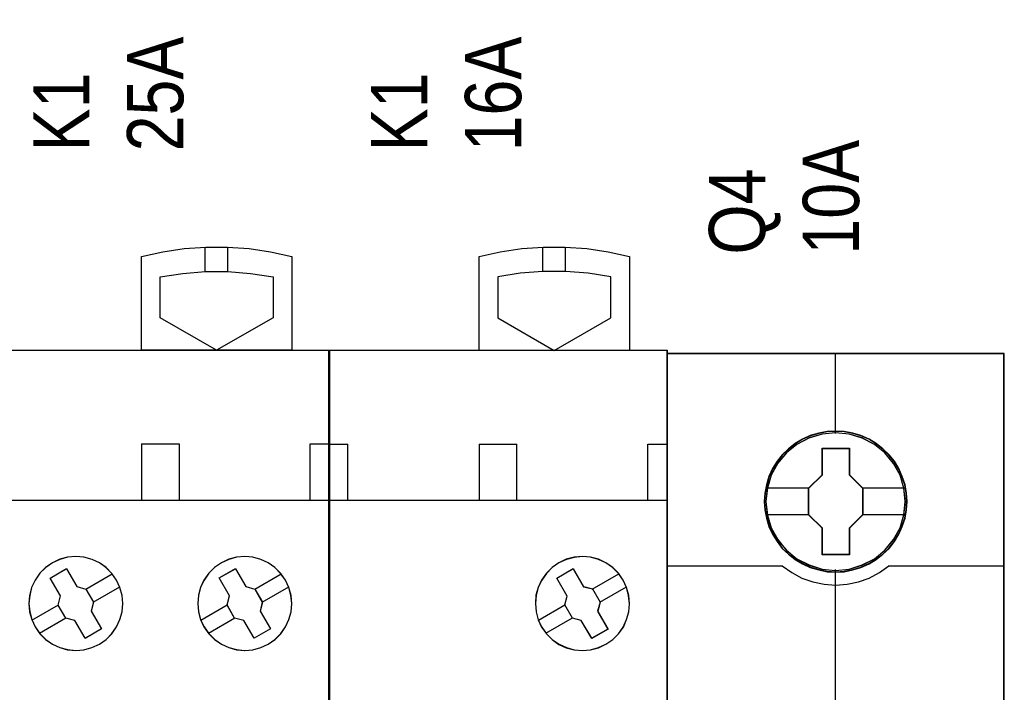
# Model space of a CAD drawing. Header units: millimetres. Extents: x -1290 to 1795, y -4192 to -1311.
# Tile 748 of 1056: x 1456.6 to 1467.09, y -2591.59 to -2584.42. Entities that reach past the tile are written whole.
import ezdxf

# ---------------------------------------------------------------- set-up
doc = ezdxf.new("R2010")
doc.units = ezdxf.units.MM
doc.layers.add('45', color=7, linetype='Continuous')
doc.layers.add('Aparatura', color=7, linetype='Continuous', lineweight=13)
doc.styles.get("Standard").update_dxf_attribs({"font": 'ARIALN.TTF', "width": 0.8})

# ---------------------------------------------------------------- blocks, each defined once
blk = doc.blocks.new('*U334')
at = {"layer": '45', "color": 7}
for points in [[(296.515659, -233.598579), (296.515659, -228.594604), (296.515659, -228.594604), (297.651494, -228.348794), (298.799037, -228.179069), (299.946581, -228.102985), (301.09998, -228.102985), (302.253379, -228.179069), (303.400923, -228.348794), (304.530902, -228.594604), (304.530902, -228.594604), (304.530902, -233.598579), (296.515659, -233.598579)], [(297.521817, -231.865506), (297.521817, -229.693309), (297.521817, -229.693309), (298.716449, -229.500095), (299.916938, -229.406416), (301.123283, -229.406416), (302.335483, -229.500095), (303.530116, -229.693309), (303.530116, -229.693309), (303.530116, -231.865506), (303.530116, -231.865506), (300.52011, -233.598579), (300.52011, -233.598579), (297.521817, -231.865506), (297.521817, -231.865506)], [(288.52548, -233.587806), (306.528895, -233.587806), (306.528895, -233.587806), (306.528895, -316.572887), (306.528895, -316.572887), (288.52548, -316.572887), (288.52548, -316.572887), (288.52548, -233.587806), (288.52548, -233.587806)], [(295.187138, -245.839355), (294.935233, -245.482273), (294.630603, -245.172022), (294.279107, -244.920309), (293.886604, -244.738842), (293.453092, -244.621766), (293.019581, -244.580789), (292.586069, -244.621766), (292.170132, -244.732988), (291.77177, -244.920309), (291.414416, -245.166169), (291.09807, -245.47642), (290.852023, -245.839355), (290.664558, -246.231559), (290.55911, -246.658886), (290.518102, -247.086213), (290.55911, -247.525247), (290.670417, -247.940866), (290.852023, -248.338924), (291.103928, -248.696006), (291.414416, -249.012111), (291.77177, -249.25797), (292.170132, -249.439437), (292.586069, -249.55066), (293.019581, -249.591636), (293.453092, -249.556513), (293.880745, -249.439437), (294.279107, -249.25797), (294.636462, -249.006257), (294.941091, -248.696006), (295.192997, -248.338924), (295.374603, -247.94672), (295.491768, -247.525247), (295.532776, -247.092066), (295.491768, -246.658886), (295.374603, -246.231559), (295.187138, -245.839355)], [(295.184175, -245.840691), (294.932719, -245.484249), (294.628633, -245.174554), (294.277765, -244.923292), (293.885962, -244.742149), (293.453224, -244.625283), (293.020486, -244.58438), (292.587749, -244.625283), (292.172554, -244.736306), (291.774903, -244.923292), (291.418187, -245.168711), (291.102406, -245.478406), (290.856798, -245.840691), (290.669668, -246.232192), (290.564407, -246.658754), (290.523473, -247.085315), (290.564407, -247.523563), (290.675516, -247.938438), (290.856798, -248.335783), (291.108253, -248.692224), (291.418187, -249.007763), (291.774903, -249.253182), (292.172554, -249.434324), (292.587749, -249.545347), (293.020486, -249.58625), (293.453224, -249.55119), (293.880114, -249.434324), (294.277765, -249.253182), (294.634481, -249.001919), (294.938567, -248.692224), (295.190023, -248.335783), (295.371305, -247.944281), (295.488261, -247.523563), (295.529195, -247.091158), (295.488261, -246.658754), (295.371305, -246.232192), (295.184175, -245.840691)], [(304.19109, -245.839355), (303.93916, -245.482273), (303.628642, -245.172022), (303.277112, -244.920309), (302.88457, -244.738842), (302.456875, -244.621766), (302.023321, -244.580789), (301.589768, -244.621766), (301.167932, -244.732988), (300.77539, -244.920309), (300.412142, -245.166169), (300.101624, -245.47642), (299.849694, -245.839355), (299.66807, -246.231559), (299.556752, -246.653032), (299.521599, -247.086213), (299.556752, -247.525247), (299.66807, -247.940866), (299.849694, -248.338924), (300.107483, -248.696006), (300.418001, -249.012111), (300.77539, -249.25797), (301.167932, -249.439437), (301.589768, -249.55066), (302.017463, -249.591636), (302.456875, -249.556513), (302.878711, -249.439437), (303.277112, -249.25797), (303.634501, -249.006257), (303.945019, -248.696006), (304.19109, -248.338924), (304.372714, -247.94672), (304.495749, -247.525247), (304.530902, -247.092066), (304.489891, -246.658886), (304.372714, -246.231559), (304.19109, -245.839355)], [(304.186326, -245.840691), (303.934847, -245.484249), (303.624883, -245.174554), (303.273981, -244.923292), (302.882141, -244.742149), (302.45521, -244.625283), (302.022431, -244.58438), (301.589652, -244.625283), (301.16857, -244.736306), (300.77673, -244.923292), (300.414131, -245.168711), (300.104168, -245.478406), (299.852688, -245.840691), (299.671389, -246.232192), (299.56027, -246.65291), (299.52518, -247.085315), (299.56027, -247.523563), (299.671389, -247.938438), (299.852688, -248.335783), (300.110016, -248.692224), (300.41998, -249.007763), (300.77673, -249.253182), (301.16857, -249.434324), (301.589652, -249.545347), (302.016583, -249.58625), (302.45521, -249.55119), (302.876293, -249.434324), (303.273981, -249.253182), (303.630732, -249.001919), (303.940695, -248.692224), (304.186326, -248.335783), (304.367626, -247.944281), (304.490441, -247.523563), (304.525531, -247.091158), (304.484593, -246.658754), (304.367626, -246.232192), (304.186326, -245.840691)], [(292.210484, -246.687616), (291.653162, -245.732723), (291.653162, -245.732723), (292.527278, -245.228914), (292.527278, -245.228914), (293.0846, -246.183807), (293.0846, -246.183807), (293.55979, -246.318547), (293.55979, -246.318547), (293.958716, -247.009819), (293.958716, -247.009819), (293.835518, -247.490195), (293.835518, -247.490195), (294.386974, -248.445089), (294.386974, -248.445089), (293.512858, -248.948898), (293.512858, -248.948898), (292.961402, -247.994004), (292.961402, -247.994004), (292.486212, -247.865123), (292.486212, -247.865123), (292.087287, -247.17385), (292.087287, -247.17385), (292.210484, -246.687616), (292.210484, -246.687616)], [(292.212605, -246.687687), (291.656743, -245.735098), (292.528569, -245.232505), (293.084431, -246.185094), (293.558377, -246.319508), (293.956257, -247.009113), (293.833382, -247.488329), (294.383393, -248.440918), (293.511567, -248.943512), (292.961556, -247.990922), (292.48761, -247.862352), (292.08973, -247.172748), (292.212605, -246.687687)], [(300.66024, -245.726928), (301.529217, -245.228914), (301.529217, -245.228914), (302.081135, -246.183929), (302.081135, -246.183929), (302.562595, -246.318685), (302.562595, -246.318685), (302.961854, -247.010046), (302.961854, -247.010046), (302.838554, -247.490483), (302.838554, -247.490483), (303.390471, -248.445498), (303.390471, -248.445498), (302.521494, -248.943512), (302.521494, -248.943512), (301.969577, -247.994356), (301.969577, -247.994356), (301.482245, -247.865458), (301.482245, -247.865458), (301.082985, -247.168239), (301.082985, -247.168239), (301.212158, -246.687802), (301.212158, -246.687802), (300.66024, -245.726928), (300.66024, -245.726928)], [(300.665611, -245.729315), (301.531169, -245.232505), (302.080915, -246.185212), (302.560481, -246.319643), (302.95817, -247.009332), (302.835354, -247.488608), (303.3851, -248.441315), (302.519542, -248.938125), (301.969796, -247.991263), (301.484382, -247.862677), (301.086693, -247.167143), (301.215357, -246.687867), (300.665611, -245.729315)]]:
    blk.add_lwpolyline(points, close=True, dxfattribs=at)
for points in [[(299.919049, -229.417188), (299.919049, -228.102985)], [(301.11677, -229.417188), (301.11677, -228.102985)], [(296.515659, -238.587881), (298.531555, -238.587881)], [(296.515659, -238.587881), (296.515659, -241.600493)], [(298.520813, -238.587881), (298.520813, -241.600493)], [(305.513786, -241.600493), (305.513786, -238.587881)], [(305.513786, -238.587881), (306.528895, -238.587881)], [(288.52548, -241.589721), (306.528895, -241.589721)], [(293.552687, -246.325878), (294.967036, -245.50899)], [(302.554394, -246.325878), (303.963372, -245.50899)], [(293.950137, -247.015296), (295.364486, -246.198408)], [(302.951844, -247.015296), (304.366193, -246.198408)], [(290.682811, -247.98479), (292.09537, -247.167902)], [(299.679147, -247.98479), (301.093496, -247.162515)], [(291.080261, -248.674208), (292.49282, -247.857319)], [(300.081968, -248.674208), (301.490946, -247.857319)]]:
    blk.add_lwpolyline(points, dxfattribs=at)
at = {"layer": '45', "color": 59}
blk.add_lwpolyline([(288.529061, -233.593193), (306.525314, -233.593193), (306.525314, -316.567501), (288.529061, -316.567501), (288.529061, -233.593193)], close=True, dxfattribs=at)
blk = doc.blocks.new('*U335')
at = {"layer": '45', "color": 7}
for points in [[(314.504751, -233.607555), (314.504751, -228.593248), (314.504751, -228.593248), (315.629697, -228.347219), (316.77808, -228.183199), (317.926463, -228.10119), (319.086564, -228.10119), (320.240806, -228.183199), (321.383329, -228.347219), (322.519994, -228.593248), (322.519994, -228.593248), (322.519994, -233.607555), (314.504751, -233.607555)], [(321.519208, -229.689731), (320.323507, -229.496186), (319.116084, -229.408211), (317.9028, -229.408211), (316.695377, -229.496186), (315.505537, -229.689731), (315.505537, -229.689731), (315.505537, -231.871514), (315.505537, -231.871514), (318.506511, -233.607555), (318.506511, -233.607555), (321.519208, -231.871514), (321.519208, -231.871514), (321.519208, -229.689731), (321.519208, -229.689731)], [(306.509201, -233.591397), (324.517986, -233.591397), (324.517986, -233.591397), (324.517986, -316.574683), (324.517986, -316.574683), (306.509201, -316.574683), (306.509201, -316.574683), (306.509201, -233.591397), (306.509201, -233.591397)], [(306.516362, -233.598579), (324.510825, -233.598579), (324.510825, -316.567501), (306.516362, -316.567501), (306.516362, -233.598579)], [(322.185682, -245.837092), (321.933482, -245.479499), (321.622631, -245.168803), (321.264859, -244.922591), (320.866031, -244.735001), (320.443743, -244.617758), (320.01559, -244.582585), (319.575706, -244.62362), (319.153418, -244.729139), (318.75459, -244.916729), (318.396818, -245.168803), (318.091832, -245.479499), (317.839632, -245.837092), (317.651948, -246.229858), (317.534646, -246.651935), (317.50532, -247.091599), (317.540511, -247.5254), (317.651948, -247.95334), (317.833766, -248.346106), (318.091832, -248.709561), (318.396818, -249.008532), (318.760455, -249.266468), (319.153418, -249.448196), (319.575706, -249.559578), (320.01559, -249.600613), (320.449608, -249.56544), (320.871897, -249.448196), (321.264859, -249.260606), (321.628496, -249.008532), (321.933482, -248.709561), (322.191548, -248.346106), (322.367501, -247.947477), (322.484803, -247.5254), (322.519994, -247.097461), (322.478938, -246.657797), (322.367501, -246.23572), (322.185682, -245.837092)], [(322.179476, -245.84158), (321.927996, -245.485266), (321.618033, -245.175682), (321.261283, -244.930352), (320.863594, -244.743433), (320.442512, -244.626609), (320.015581, -244.591561), (319.576954, -244.63245), (319.155872, -244.737592), (318.758183, -244.92451), (318.401433, -245.175682), (318.097318, -245.485266), (317.845838, -245.84158), (317.65869, -246.232941), (317.541723, -246.653508), (317.512481, -247.091599), (317.547571, -247.523848), (317.65869, -247.950256), (317.83999, -248.341617), (318.097318, -248.703772), (318.401433, -249.001674), (318.764031, -249.258687), (319.155872, -249.439765), (319.576954, -249.550748), (320.015581, -249.591636), (320.44836, -249.556589), (320.869442, -249.439765), (321.261283, -249.252846), (321.623881, -249.001674), (321.927996, -248.703772), (322.185324, -248.341617), (322.360775, -247.944415), (322.477743, -247.523848), (322.512833, -247.09744), (322.471894, -246.659349), (322.360775, -246.238782), (322.179476, -245.84158)], [(318.643961, -245.735313), (319.514647, -245.230709), (319.514647, -245.230709), (320.067651, -246.187109), (320.067651, -246.187109), (320.550058, -246.310326), (320.550058, -246.310326), (320.955986, -247.008556), (320.955986, -247.008556), (320.82656, -247.495557), (320.82656, -247.495557), (321.379563, -248.451957), (321.379563, -248.451957), (320.508877, -248.950693), (320.508877, -248.950693), (319.94999, -247.994293), (319.94999, -247.994293), (319.473466, -247.865209), (319.473466, -247.865209), (319.067538, -247.166978), (319.067538, -247.166978), (319.196964, -246.691712), (319.196964, -246.691712), (318.643961, -245.735313), (318.643961, -245.735313)], [(318.652912, -245.742098), (319.51847, -245.239686), (320.068216, -246.191931), (320.547782, -246.314613), (320.95132, -247.009811), (320.822656, -247.494696), (321.372402, -248.446942), (320.506844, -248.943512), (319.951249, -247.991266), (319.477532, -247.862742), (319.073995, -247.167545), (319.202659, -246.694343), (318.652912, -245.742098)]]:
    blk.add_lwpolyline(points, close=True, dxfattribs=at)
for points in [[(317.895609, -229.426164), (317.895609, -228.10119)], [(319.100491, -229.426164), (319.100491, -228.10119)], [(306.509201, -238.591472), (307.518939, -238.591472)], [(307.502826, -238.591472), (307.502826, -241.598698)], [(314.504751, -238.591472), (316.522437, -238.591472)], [(314.504751, -238.591472), (314.504751, -241.598698)], [(316.504533, -238.591472), (316.504533, -241.598698)], [(323.502877, -241.598698), (323.502877, -238.591472)], [(323.502877, -238.591472), (324.517986, -238.591472)], [(306.509201, -241.580744), (324.517986, -241.580744)], [(320.538115, -246.322287), (321.957835, -245.500013)], [(320.942726, -247.018887), (322.355285, -246.194817)], [(317.668239, -247.981199), (319.082588, -247.158925)], [(318.065689, -248.676003), (319.485409, -247.853729)]]:
    blk.add_lwpolyline(points, dxfattribs=at)
blk = doc.blocks.new('*U336')
at = {"layer": '45', "color": 7}
for points in [[(342.485594, -233.760161), (324.514406, -233.760161), (324.514406, -315.4849), (342.485594, -315.4849), (342.485594, -233.760161)], [(342.467691, -233.778115), (324.532309, -233.778115), (324.532309, -315.466946), (342.467691, -315.466946), (342.467691, -233.778115)], [(337.304421, -241.660698), (337.282107, -241.209225), (337.209589, -240.757752), (337.053396, -240.322796), (336.869311, -239.904358), (336.635021, -239.513449), (336.356105, -239.166585), (336.021405, -238.847251), (335.653235, -238.566457), (335.285065, -238.324203), (334.849956, -238.137007), (334.414846, -238.010374), (333.957423, -237.922282), (333.505578, -237.900259), (333.048155, -237.922282), (332.601889, -238.010374), (332.150044, -238.137007), (331.737248, -238.324203), (331.346765, -238.566457), (330.984173, -238.847251), (330.643895, -239.166585), (330.381714, -239.513449), (330.136267, -239.904358), (329.935447, -240.322796), (329.818302, -240.757752), (329.729049, -241.209225), (329.695579, -241.660698), (329.729049, -242.106665), (329.818302, -242.547126), (329.935447, -242.982082), (330.136267, -243.395015), (330.381714, -243.79143), (330.643895, -244.149305), (330.984173, -244.468639), (331.346765, -244.749433), (331.737248, -244.980676), (332.150044, -245.167872), (332.601889, -245.30001), (333.048155, -245.393608), (333.505578, -245.415631), (333.957423, -245.393608), (334.414846, -245.30001), (334.849956, -245.167872), (335.285065, -244.980676), (335.653235, -244.749433), (336.021405, -244.468639), (336.356105, -244.149305), (336.635021, -243.79143), (336.869311, -243.395015), (337.053396, -242.982082), (337.209589, -242.547126), (337.282107, -242.106665), (337.304421, -241.660698)], [(337.304421, -241.660698), (337.282107, -241.209225), (337.209589, -240.757752), (337.053396, -240.322796), (336.869311, -239.904358), (336.635021, -239.513449), (336.356105, -239.166585), (336.021405, -238.847251), (335.653235, -238.566457), (335.285065, -238.324203), (334.849956, -238.137007), (334.414846, -238.010374), (333.957423, -237.922282), (333.505578, -237.900259), (333.048155, -237.922282), (332.601889, -238.010374), (332.150044, -238.137007), (331.737248, -238.324203), (331.346765, -238.566457), (330.984173, -238.847251), (330.643895, -239.166585), (330.381714, -239.513449), (330.136267, -239.904358), (329.935447, -240.322796), (329.818302, -240.757752), (329.729049, -241.209225), (329.695579, -241.660698), (329.729049, -242.106665), (329.818302, -242.547126), (329.935447, -242.982082), (330.136267, -243.395015), (330.381714, -243.79143), (330.643895, -244.149305), (330.984173, -244.468639), (331.346765, -244.749433), (331.737248, -244.980676), (332.150044, -245.167872), (332.601889, -245.30001), (333.048155, -245.393608), (333.505578, -245.415631), (333.957423, -245.393608), (334.414846, -245.30001), (334.849956, -245.167872), (335.285065, -244.980676), (335.653235, -244.749433), (336.021405, -244.468639), (336.356105, -244.149305), (336.635021, -243.79143), (336.869311, -243.395015), (337.053396, -242.982082), (337.209589, -242.547126), (337.282107, -242.106665), (337.304421, -241.660698)], [(332.786554, -238.80512), (334.237478, -238.80512), (334.237478, -240.232974), (334.957317, -240.938632), (334.957317, -242.366486), (334.237478, -243.08317), (334.237478, -244.499998), (332.786554, -244.499998), (332.786554, -243.08317), (332.049844, -242.366486), (332.049844, -240.938632), (332.786554, -240.232974), (332.786554, -238.80512)], [(332.786554, -238.80512), (334.237478, -238.80512), (334.237478, -238.80512), (334.237478, -240.232974), (334.237478, -240.232974), (334.957317, -240.938632), (334.957317, -240.938632), (334.957317, -242.366486), (334.957317, -242.366486), (334.237478, -243.08317), (334.237478, -243.08317), (334.237478, -244.499998), (334.237478, -244.499998), (332.786554, -244.499998), (332.786554, -244.499998), (332.786554, -243.08317), (332.786554, -243.08317), (332.049844, -242.366486), (332.049844, -242.366486), (332.049844, -240.938632), (332.049844, -240.938632), (332.786554, -240.232974), (332.786554, -240.232974), (332.786554, -238.80512), (332.786554, -238.80512)], [(332.794931, -238.823073), (334.227093, -238.823073), (334.227093, -240.241925), (334.937623, -240.943133), (334.937623, -242.361985), (334.227093, -243.074149), (334.227093, -244.482045), (332.794931, -244.482045), (332.794931, -243.074149), (332.067747, -242.361985), (332.067747, -240.943133), (332.794931, -240.241925), (332.794931, -238.823073)]]:
    blk.add_lwpolyline(points, close=True, dxfattribs=at)
at = {"layer": '45', "color": 139}
for points in [[(342.485594, -233.760161), (324.514406, -233.760161), (324.514406, -315.4849), (342.485594, -315.4849), (342.485594, -233.760161)], [(337.284727, -241.660683), (337.262529, -241.211583), (337.190387, -240.762483), (337.035002, -240.329813), (336.85187, -239.913574), (336.618793, -239.524719), (336.34132, -239.179679), (336.008353, -238.862023), (335.642089, -238.582704), (335.275825, -238.341724), (334.842968, -238.155511), (334.41011, -238.029544), (333.955055, -237.941915), (333.505549, -237.920008), (333.050494, -237.941915), (332.606538, -238.029544), (332.157032, -238.155511), (331.746373, -238.341724), (331.357911, -238.582704), (330.997196, -238.862023), (330.65868, -239.179679), (330.397855, -239.524719), (330.15368, -239.913574), (329.953899, -240.329813), (329.837361, -240.762483), (329.748569, -241.211583), (329.715273, -241.660683), (329.748569, -242.104307), (329.837361, -242.542453), (329.953899, -242.975123), (330.15368, -243.385885), (330.397855, -243.780217), (330.65868, -244.136211), (330.997196, -244.453867), (331.357911, -244.733186), (331.746373, -244.963213), (332.157032, -245.149425), (332.606538, -245.280869), (333.050494, -245.373975), (333.505549, -245.395882), (333.955055, -245.373975), (334.41011, -245.280869), (334.842968, -245.149425), (335.275825, -244.963213), (335.642089, -244.733186), (336.008353, -244.453867), (336.34132, -244.136211), (336.618793, -243.780217), (336.85187, -243.385885), (337.035002, -242.975123), (337.190387, -242.542453), (337.262529, -242.104307), (337.284727, -241.660683)], [(337.214905, -241.660638), (337.136814, -240.939347), (336.93043, -240.256599), (336.590176, -239.623404), (336.12163, -239.067295), (335.563836, -238.610293), (334.922374, -238.274425), (334.225132, -238.05969), (333.5, -237.993617), (332.774868, -238.05969), (332.077626, -238.274425), (331.441742, -238.610293), (330.87837, -239.067295), (330.409824, -239.623404), (330.06957, -240.256599), (329.863186, -240.939347), (329.785095, -241.660638), (329.863186, -242.376423), (330.06957, -243.064677), (330.409824, -243.692366), (330.87837, -244.248475), (331.441742, -244.69997), (332.077626, -245.041345), (332.774868, -245.250574), (333.5, -245.327659), (334.225132, -245.250574), (334.922374, -245.041345), (335.563836, -244.69997), (336.12163, -244.248475), (336.590176, -243.692366), (336.93043, -243.064677), (337.136814, -242.376423), (337.214905, -241.660638)], [(337.209534, -241.655192), (337.137017, -240.939395), (336.930622, -240.256636), (336.58477, -239.617925), (336.127354, -239.061806), (335.563951, -238.610304), (334.916875, -238.268924), (334.219594, -238.059691), (333.494422, -237.993617), (332.774828, -238.059691), (332.083125, -238.268924), (331.436049, -238.610304), (330.872646, -239.061806), (330.41523, -239.617925), (330.069378, -240.256636), (329.857405, -240.939395), (329.790466, -241.655192), (329.857405, -242.370988), (330.069378, -243.059254), (330.41523, -243.686953), (330.872646, -244.248578), (331.436049, -244.70008), (332.083125, -245.035954), (332.774828, -245.250693), (333.494422, -245.322273), (334.219594, -245.250693), (334.916875, -245.035954), (335.563951, -244.70008), (336.127354, -244.248578), (336.58477, -243.686953), (336.930622, -243.059254), (337.137017, -242.370988), (337.209534, -241.655192)]]:
    blk.add_lwpolyline(points, close=True, dxfattribs=at)
for points in [[(333.474936, -233.760161), (333.474936, -238.036706)], [(324.514406, -245.081694), (330.694575, -245.081694)], [(330.656979, -245.081694), (331.159674, -245.439869), (331.707053, -245.729819), (332.28236, -245.928805), (332.89118, -246.065252), (333.494414, -246.105049), (334.10882, -246.065252), (334.71764, -245.928805), (335.292947, -245.729819), (335.829155, -245.439869), (336.343021, -245.081694)], [(333.474936, -245.277389), (333.474936, -252.501913)], [(336.305425, -245.081694), (342.485594, -245.081694)]]:
    blk.add_lwpolyline(points, dxfattribs=at)
at = {"layer": '45', "color": 7}
for points in [[(329.768982, -240.923643), (332.087441, -240.923643)], [(334.91793, -240.923643), (337.231018, -240.923643)], [(329.768982, -242.341977), (332.087441, -242.341977)], [(334.91793, -242.341977), (337.231018, -242.341977)]]:
    blk.add_lwpolyline(points, dxfattribs=at)

msp = doc.modelspace()

# ---------------------------------------------------------------- block references
at = {"layer": 'Aparatura', "color": 7, "lineweight": 13}
ref = msp.add_blockref('*U334', (1398.59, -2541.227), dxfattribs=dict(at, xscale=0.2, yscale=0.2, zscale=0.2))
ref.add_attrib('Oznaczenie', 'K1', (1457.34, -2585.827), dxfattribs={"layer": '0', "height": 0.6, "rotation": 90, "flags": 2})
ref.add_attrib('Pr¹d znamionowy', '25A', (1458.34, -2585.827), dxfattribs={"layer": '0', "height": 0.6, "rotation": 90, "flags": 2})
ref = msp.add_blockref('*U335', (1398.59, -2541.227), dxfattribs=dict(at, xscale=0.2, yscale=0.2, zscale=0.2))
ref.add_attrib('Oznaczenie', 'K1', (1460.94, -2585.827), dxfattribs={"layer": '0', "height": 0.6, "rotation": 90, "flags": 2})
ref.add_attrib('Pr¹d znamionowy', '16A', (1461.94, -2585.827), dxfattribs={"layer": '0', "height": 0.6, "rotation": 90, "flags": 2})
ref = msp.add_blockref('*U336', (1398.59, -2541.227), dxfattribs=dict(at, xscale=0.2, yscale=0.2, zscale=0.2))
ref.add_attrib('Oznaczenie', 'Q4', (1464.54, -2586.927), dxfattribs={"layer": '0', "height": 0.6, "rotation": 90, "flags": 2})
ref.add_attrib('Pr¹d znamionowy', '10A', (1465.54, -2586.927), dxfattribs={"layer": '0', "height": 0.6, "rotation": 90, "flags": 2})

doc.saveas('drawing.dxf')
